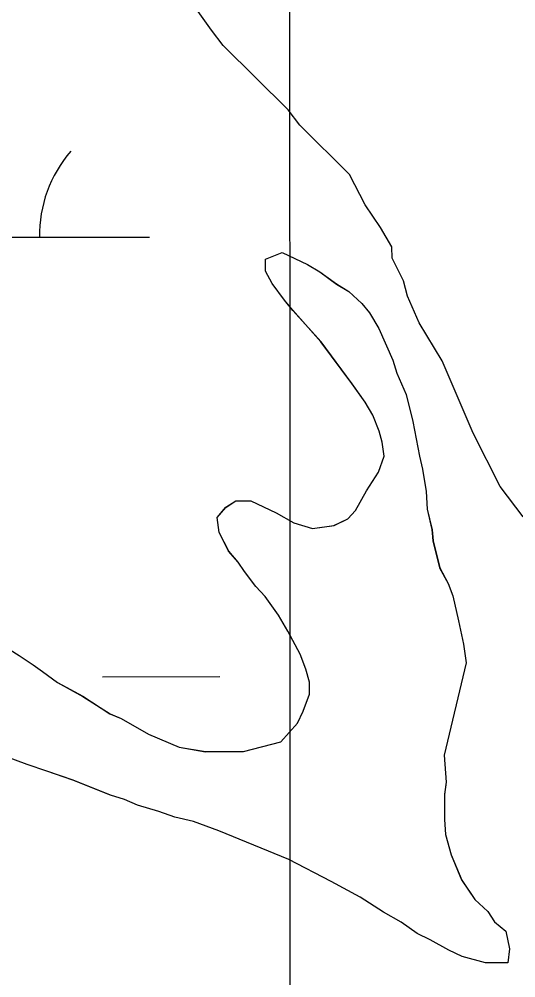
# Model space of a CAD drawing. Extents: x 3279314 to 3317160, y 734079 to 759431.
# Drawn here: x 3296499.6 to 3296635.1, y 743296.4 to 743558.3 of the extents above; entities that cross this region are included whole.
import ezdxf

# ---------------------------------------------------------------- set-up
doc = ezdxf.new("R2010")
doc.units = 0
for name, color, linetype in [('V-GRID-MAJR', 7, 'Continuous'), ('V-SITE-VEGE', 7, 'Continuous'), ('V-WETL-SWMP', 7, 'Continuous')]:
    doc.layers.add(name, color=color, linetype=linetype)

msp = doc.modelspace()

# ---------------------------------------------------------------- linework, layer by layer
at = {"layer": 'V-GRID-MAJR'}
msp.add_spline([(3296575.29, 739462.57), (3296572.65, 745521.02), (3296570, 751582.85), (3296567.36, 757644.71), (3296567.36, 757648.05)], degree=3, dxfattribs=at)
at = {"layer": 'V-SITE-VEGE'}
for p, q in [((3296552.07, 743555.32), (3296544.72, 743565.71)), ((3296555.21, 743551.17), (3296552.07, 743555.32)), ((3296573.01, 743533.54), (3296555.21, 743551.17)), ((3296576.16, 743529.39), (3296573.01, 743533.54)), ((3296589.77, 743515.91), (3296576.16, 743529.39)), ((3296593.98, 743507.59), (3296589.77, 743515.91)), ((3296598.18, 743501.36), (3296593.98, 743507.59)), ((3296601.33, 743496.16), (3296598.18, 743501.36)), ((3296601.34, 743493.04), (3296601.33, 743496.16)), ((3296566.82, 743492.76), (3296571.39, 743494.56)), ((3296566.83, 743489.45), (3296566.82, 743492.76)), ((3296571.39, 743494.56), (3296578.29, 743491.28)), ((3296604.5, 743486.8), (3296601.34, 743493.04)), ((3296568.63, 743486.14), (3296566.83, 743489.45)), ((3296578.29, 743491.28), (3296581.61, 743489.26)), ((3296581.61, 743489.26), (3296586.21, 743485.97)), ((3296571.96, 743481.57), (3296568.63, 743486.14)), ((3296586.21, 743485.97), (3296589.53, 743483.95)), ((3296605.56, 743482.64), (3296604.5, 743486.8)), ((3296574.27, 743478.78), (3296571.96, 743481.57)), ((3296589.53, 743483.95), (3296593.11, 743480.66)), ((3296608.72, 743475.36), (3296605.56, 743482.64)), ((3296593.11, 743480.66), (3296595.16, 743478.12)), ((3296581.95, 743470.16), (3296574.27, 743478.78)), ((3296595.16, 743478.12), (3296597.73, 743473.8)), ((3296597.73, 743473.8), (3296601.59, 743465.16)), ((3296615.02, 743464.97), (3296608.72, 743475.36)), ((3296590.41, 743458.74), (3296581.95, 743470.16)), ((3296601.59, 743465.16), (3296602.62, 743461.6)), ((3296623.45, 743445.21), (3296615.02, 743464.97)), ((3296602.62, 743461.6), (3296605.2, 743455.75)), ((3296594, 743453.66), (3296590.41, 743458.74)), ((3296605.2, 743455.75), (3296607.02, 743448.37)), ((3296596.06, 743450.1), (3296594, 743453.66)), ((3296597.86, 743445.78), (3296596.06, 743450.1)), ((3296607.02, 743448.37), (3296608.85, 743438.96)), ((3296598.64, 743442.73), (3296597.86, 743445.78)), ((3296630.82, 743430.65), (3296623.45, 743445.21)), ((3296599.17, 743438.91), (3296598.64, 743442.73)), ((3296597.66, 743434.57), (3296599.17, 743438.91)), ((3296608.85, 743438.96), (3296609.63, 743435.39)), ((3296594.37, 743429.46), (3296597.66, 743434.57)), ((3296609.63, 743435.39), (3296610.68, 743429.29)), ((3296591.34, 743424.1), (3296594.37, 743429.46)), ((3296610.68, 743429.29), (3296610.95, 743424.45)), ((3296637.11, 743422.35), (3296630.82, 743430.65)), ((3296555.94, 743424.95), (3296558.73, 743426.75)), ((3296558.73, 743426.75), (3296562.8, 743426.76)), ((3296562.8, 743426.76), (3296569.69, 743423.48)), ((3296553.65, 743422.14), (3296555.94, 743424.95)), ((3296589.31, 743421.8), (3296591.34, 743424.1)), ((3296610.95, 743424.45), (3296612.25, 743418.85)), ((3296554.18, 743418.06), (3296553.65, 743422.14)), ((3296569.69, 743423.48), (3296574.55, 743420.71)), ((3296585.5, 743420), (3296589.31, 743421.8)), ((3296574.55, 743420.71), (3296579.65, 743419.2)), ((3296579.65, 743419.2), (3296585.5, 743420)), ((3296612.25, 743418.85), (3296612.52, 743415.79)), ((3296556.75, 743412.98), (3296554.18, 743418.06)), ((3296612.52, 743415.79), (3296614.34, 743408.42)), ((3296559.32, 743409.94), (3296556.75, 743412.98)), ((3296561.11, 743407.4), (3296559.32, 743409.94)), ((3296614.34, 743408.42), (3296616.66, 743404.1)), ((3296564.19, 743403.34), (3296561.11, 743407.4)), ((3296566.75, 743400.55), (3296564.19, 743403.34)), ((3296616.66, 743404.1), (3296617.94, 743400.79)), ((3296570.34, 743395.47), (3296566.75, 743400.55)), ((3296617.94, 743400.79), (3296619.51, 743393.92)), ((3296572.91, 743391.15), (3296570.34, 743395.47)), ((3296619.51, 743393.92), (3296620.81, 743387.56)), ((3296576.25, 743384.8), (3296572.91, 743391.15)), ((3296620.81, 743387.56), (3296621.6, 743382.47)), ((3296577.79, 743380.73), (3296576.25, 743384.8)), ((3296499.58, 743384.43), (3296503.41, 743381.91)), ((3296621.6, 743382.47), (3296615.61, 743357.22)), ((3296503.41, 743381.91), (3296505.97, 743380.13)), ((3296505.97, 743380.13), (3296510.06, 743377.1)), ((3296578.83, 743377.17), (3296577.79, 743380.73)), ((3296510.06, 743377.1), (3296516.95, 743373.31)), ((3296578.85, 743373.86), (3296578.83, 743377.17)), ((3296516.95, 743373.31), (3296524.36, 743368.5)), ((3296577.09, 743369.27), (3296578.85, 743373.86)), ((3296575.57, 743365.95), (3296577.09, 743369.27)), ((3296524.36, 743368.5), (3296527.43, 743367.25)), ((3296527.43, 743367.25), (3296534.83, 743362.95)), ((3296571.01, 743360.83), (3296575.57, 743365.95)), ((3296501.76, 743354.64), (3296480.07, 743362.69)), ((3296534.83, 743362.95), (3296543.26, 743359.43)), ((3296543.26, 743359.43), (3296550.4, 743358.19)), ((3296560.84, 743358.24), (3296571.01, 743360.83)), ((3296550.4, 743358.19), (3296560.84, 743358.24)), ((3296615.61, 743357.22), (3296616.15, 743349.84)), ((3296507.12, 743352.88), (3296501.76, 743354.64)), ((3296514.26, 743350.37), (3296507.12, 743352.88)), ((3296524.47, 743346.34), (3296514.26, 743350.37)), ((3296616.15, 743349.84), (3296615.66, 743346.53)), ((3296528.3, 743345.09), (3296524.47, 743346.34)), ((3296615.66, 743346.53), (3296615.69, 743339.65)), ((3296531.87, 743343.58), (3296528.3, 743345.09)), ((3296537.74, 743341.82), (3296531.87, 743343.58)), ((3296542.07, 743340.32), (3296537.74, 743341.82)), ((3296547.17, 743339.06), (3296542.07, 743340.32)), ((3296554.06, 743336.55), (3296547.17, 743339.06)), ((3296615.69, 743339.65), (3296615.97, 743335.58)), ((3296573.21, 743328.75), (3296554.06, 743336.55)), ((3296615.97, 743335.58), (3296617.52, 743329.98)), ((3296617.52, 743329.98), (3296620.35, 743323.12)), ((3296584.7, 743322.69), (3296573.21, 743328.75)), ((3296592.61, 743318.4), (3296584.7, 743322.69)), ((3296620.35, 743323.12), (3296623.95, 743317.78)), ((3296599, 743314.35), (3296592.61, 743318.4)), ((3296623.95, 743317.78), (3296627.53, 743314.49)), ((3296603.86, 743311.57), (3296599, 743314.35)), ((3296627.53, 743314.49), (3296629.33, 743311.7)), ((3296608.2, 743308.54), (3296603.86, 743311.57)), ((3296629.33, 743311.7), (3296632.4, 743309.16)), ((3296632.4, 743309.16), (3296633.44, 743304.33)), ((3296611.77, 743306.77), (3296608.2, 743308.54)), ((3296616.88, 743303.99), (3296611.77, 743306.77)), ((3296620.46, 743302.23), (3296616.88, 743303.99)), ((3296633.44, 743304.33), (3296632.95, 743300.51)), ((3296626.83, 743300.48), (3296620.46, 743302.23)), ((3296632.95, 743300.51), (3296626.83, 743300.48))]:
    msp.add_line(p, q, dxfattribs=at)
at = {"layer": 'V-WETL-SWMP'}
for p, q in [((3296477.03, 743498.71), (3296535.11, 743498.74)), ((3296566.82, 743492.75), (3296571.4, 743494.55)), ((3296566.82, 743492.75), (3296571.4, 743494.55)), ((3296566.84, 743489.44), (3296566.82, 743492.75)), ((3296566.84, 743489.44), (3296566.82, 743492.75)), ((3296571.4, 743494.55), (3296578.29, 743491.27)), ((3296571.4, 743494.55), (3296578.29, 743491.27)), ((3296568.64, 743486.13), (3296566.84, 743489.44)), ((3296568.64, 743486.13), (3296566.84, 743489.44)), ((3296578.29, 743491.27), (3296581.61, 743489.25)), ((3296578.29, 743491.27), (3296581.61, 743489.25)), ((3296581.61, 743489.25), (3296586.21, 743485.96)), ((3296581.61, 743489.25), (3296586.21, 743485.96)), ((3296571.97, 743481.57), (3296568.64, 743486.13)), ((3296571.97, 743481.57), (3296568.64, 743486.13)), ((3296586.21, 743485.96), (3296589.53, 743483.94)), ((3296586.21, 743485.96), (3296589.53, 743483.94)), ((3296589.53, 743483.94), (3296593.12, 743480.65)), ((3296589.53, 743483.94), (3296593.12, 743480.65)), ((3296574.28, 743478.77), (3296571.97, 743481.57)), ((3296574.28, 743478.77), (3296571.97, 743481.57)), ((3296593.12, 743480.65), (3296595.17, 743478.11)), ((3296593.12, 743480.65), (3296595.17, 743478.11)), ((3296581.96, 743470.15), (3296574.28, 743478.77)), ((3296581.96, 743470.15), (3296574.28, 743478.77)), ((3296595.17, 743478.11), (3296597.73, 743473.79)), ((3296595.17, 743478.11), (3296597.73, 743473.79)), ((3296597.73, 743473.79), (3296601.6, 743465.15)), ((3296597.73, 743473.79), (3296601.6, 743465.15)), ((3296590.42, 743458.73), (3296581.96, 743470.15)), ((3296590.42, 743458.73), (3296581.96, 743470.15)), ((3296601.6, 743465.15), (3296602.63, 743461.59)), ((3296601.6, 743465.15), (3296602.63, 743461.59)), ((3296602.63, 743461.59), (3296605.21, 743455.74)), ((3296602.63, 743461.59), (3296605.21, 743455.74)), ((3296594.01, 743453.65), (3296590.42, 743458.73)), ((3296594.01, 743453.65), (3296590.42, 743458.73)), ((3296605.21, 743455.74), (3296607.03, 743448.37)), ((3296605.21, 743455.74), (3296607.03, 743448.37)), ((3296596.06, 743450.1), (3296594.01, 743453.65)), ((3296596.06, 743450.1), (3296594.01, 743453.65)), ((3296597.87, 743445.78), (3296596.06, 743450.1)), ((3296597.87, 743445.78), (3296596.06, 743450.1)), ((3296607.03, 743448.37), (3296608.85, 743438.95)), ((3296607.03, 743448.37), (3296608.85, 743438.95)), ((3296598.65, 743442.72), (3296597.87, 743445.78)), ((3296598.65, 743442.72), (3296597.87, 743445.78)), ((3296599.17, 743438.9), (3296598.65, 743442.72)), ((3296599.17, 743438.9), (3296598.65, 743442.72)), ((3296597.67, 743434.57), (3296599.17, 743438.9)), ((3296597.67, 743434.57), (3296599.17, 743438.9)), ((3296608.85, 743438.95), (3296609.63, 743435.39)), ((3296608.85, 743438.95), (3296609.63, 743435.39)), ((3296594.38, 743429.46), (3296597.67, 743434.57)), ((3296594.38, 743429.46), (3296597.67, 743434.57)), ((3296609.63, 743435.39), (3296610.68, 743429.28)), ((3296609.63, 743435.39), (3296610.68, 743429.28)), ((3296591.35, 743424.09), (3296594.38, 743429.46)), ((3296591.35, 743424.09), (3296594.38, 743429.46)), ((3296610.68, 743429.28), (3296610.96, 743424.44)), ((3296610.68, 743429.28), (3296610.96, 743424.44)), ((3296555.94, 743424.94), (3296558.73, 743426.74)), ((3296555.94, 743424.94), (3296558.73, 743426.74)), ((3296558.73, 743426.74), (3296562.81, 743426.76)), ((3296558.73, 743426.74), (3296562.81, 743426.76)), ((3296562.81, 743426.76), (3296569.7, 743423.48)), ((3296562.81, 743426.76), (3296569.7, 743423.48)), ((3296553.66, 743422.13), (3296555.94, 743424.94)), ((3296553.66, 743422.13), (3296555.94, 743424.94)), ((3296589.32, 743421.79), (3296591.35, 743424.09)), ((3296589.32, 743421.79), (3296591.35, 743424.09)), ((3296610.96, 743424.44), (3296612.26, 743418.84)), ((3296610.96, 743424.44), (3296612.26, 743418.84)), ((3296554.19, 743418.06), (3296553.66, 743422.13)), ((3296554.19, 743418.06), (3296553.66, 743422.13)), ((3296569.7, 743423.48), (3296574.55, 743420.7)), ((3296569.7, 743423.48), (3296574.55, 743420.7)), ((3296585.51, 743419.99), (3296589.32, 743421.79)), ((3296585.51, 743419.99), (3296589.32, 743421.79)), ((3296574.55, 743420.7), (3296579.66, 743419.2)), ((3296574.55, 743420.7), (3296579.66, 743419.2)), ((3296579.66, 743419.2), (3296585.51, 743419.99)), ((3296579.66, 743419.2), (3296585.51, 743419.99)), ((3296612.26, 743418.84), (3296612.53, 743415.79)), ((3296612.26, 743418.84), (3296612.53, 743415.79)), ((3296556.76, 743412.97), (3296554.19, 743418.06)), ((3296556.76, 743412.97), (3296554.19, 743418.06)), ((3296612.53, 743415.79), (3296614.35, 743408.41)), ((3296612.53, 743415.79), (3296614.35, 743408.41)), ((3296559.32, 743409.93), (3296556.76, 743412.97)), ((3296559.32, 743409.93), (3296556.76, 743412.97)), ((3296561.12, 743407.39), (3296559.32, 743409.93)), ((3296561.12, 743407.39), (3296559.32, 743409.93)), ((3296614.35, 743408.41), (3296616.66, 743404.09)), ((3296614.35, 743408.41), (3296616.66, 743404.09)), ((3296564.19, 743403.33), (3296561.12, 743407.39)), ((3296564.19, 743403.33), (3296561.12, 743407.39)), ((3296566.75, 743400.54), (3296564.19, 743403.33)), ((3296566.75, 743400.54), (3296564.19, 743403.33)), ((3296616.66, 743404.09), (3296617.95, 743400.79)), ((3296616.66, 743404.09), (3296617.95, 743400.79)), ((3296570.34, 743395.46), (3296566.75, 743400.54)), ((3296570.34, 743395.46), (3296566.75, 743400.54)), ((3296617.95, 743400.79), (3296619.51, 743393.92)), ((3296617.95, 743400.79), (3296619.51, 743393.92)), ((3296572.91, 743391.15), (3296570.34, 743395.46)), ((3296572.91, 743391.15), (3296570.34, 743395.46)), ((3296619.51, 743393.92), (3296620.82, 743387.55)), ((3296619.51, 743393.92), (3296620.82, 743387.55)), ((3296576.25, 743384.79), (3296572.91, 743391.15)), ((3296576.25, 743384.79), (3296572.91, 743391.15)), ((3296491.15, 743389.73), (3296499.59, 743384.43)), ((3296491.15, 743389.73), (3296499.59, 743384.43)), ((3296620.82, 743387.55), (3296621.6, 743382.46)), ((3296620.82, 743387.55), (3296621.6, 743382.46)), ((3296577.8, 743380.73), (3296576.25, 743384.79)), ((3296577.8, 743380.73), (3296576.25, 743384.79)), ((3296499.59, 743384.43), (3296503.42, 743381.9)), ((3296499.59, 743384.43), (3296503.42, 743381.9)), ((3296621.6, 743382.46), (3296615.61, 743357.22)), ((3296621.6, 743382.46), (3296615.61, 743357.22)), ((3296503.42, 743381.9), (3296505.97, 743380.13)), ((3296503.42, 743381.9), (3296505.97, 743380.13)), ((3296505.97, 743380.13), (3296510.06, 743377.09)), ((3296505.97, 743380.13), (3296510.06, 743377.09)), ((3296578.84, 743377.16), (3296577.8, 743380.73)), ((3296578.84, 743377.16), (3296577.8, 743380.73)), ((3296510.06, 743377.09), (3296516.96, 743373.3)), ((3296510.06, 743377.09), (3296516.96, 743373.3)), ((3296522.33, 743378.66), (3296554.33, 743378.68)), ((3296578.85, 743373.85), (3296578.84, 743377.16)), ((3296578.85, 743373.85), (3296578.84, 743377.16)), ((3296516.96, 743373.3), (3296524.37, 743368.5)), ((3296516.96, 743373.3), (3296524.37, 743368.5)), ((3296577.09, 743369.26), (3296578.85, 743373.85)), ((3296577.09, 743369.26), (3296578.85, 743373.85)), ((3296575.58, 743365.94), (3296577.09, 743369.26)), ((3296575.58, 743365.94), (3296577.09, 743369.26)), ((3296524.37, 743368.5), (3296527.43, 743367.24)), ((3296524.37, 743368.5), (3296527.43, 743367.24)), ((3296527.43, 743367.24), (3296534.84, 743362.94)), ((3296527.43, 743367.24), (3296534.84, 743362.94)), ((3296571.02, 743360.83), (3296575.58, 743365.94)), ((3296571.02, 743360.83), (3296575.58, 743365.94)), ((3296501.77, 743354.64), (3296480.08, 743362.68)), ((3296501.77, 743354.64), (3296480.08, 743362.68)), ((3296534.84, 743362.94), (3296543.26, 743359.42)), ((3296534.84, 743362.94), (3296543.26, 743359.42)), ((3296543.26, 743359.42), (3296550.4, 743358.18)), ((3296543.26, 743359.42), (3296550.4, 743358.18)), ((3296560.84, 743358.23), (3296571.02, 743360.83)), ((3296560.84, 743358.23), (3296571.02, 743360.83)), ((3296550.4, 743358.18), (3296560.84, 743358.23)), ((3296550.4, 743358.18), (3296560.84, 743358.23)), ((3296615.61, 743357.22), (3296616.16, 743349.83)), ((3296615.61, 743357.22), (3296616.16, 743349.83)), ((3296507.12, 743352.88), (3296501.77, 743354.64)), ((3296507.12, 743352.88), (3296501.77, 743354.64)), ((3296514.27, 743350.37), (3296507.12, 743352.88)), ((3296514.27, 743350.37), (3296507.12, 743352.88)), ((3296524.48, 743346.34), (3296514.27, 743350.37)), ((3296524.48, 743346.34), (3296514.27, 743350.37)), ((3296616.16, 743349.83), (3296615.66, 743346.52)), ((3296616.16, 743349.83), (3296615.66, 743346.52)), ((3296528.3, 743345.08), (3296524.48, 743346.34)), ((3296528.3, 743345.08), (3296524.48, 743346.34)), ((3296615.66, 743346.52), (3296615.7, 743339.64)), ((3296615.66, 743346.52), (3296615.7, 743339.64)), ((3296531.88, 743343.57), (3296528.3, 743345.08)), ((3296531.88, 743343.57), (3296528.3, 743345.08)), ((3296537.74, 743341.82), (3296531.88, 743343.57)), ((3296537.74, 743341.82), (3296531.88, 743343.57)), ((3296542.08, 743340.31), (3296537.74, 743341.82)), ((3296542.08, 743340.31), (3296537.74, 743341.82)), ((3296547.18, 743339.06), (3296542.08, 743340.31)), ((3296547.18, 743339.06), (3296542.08, 743340.31)), ((3296554.07, 743336.55), (3296547.18, 743339.06)), ((3296554.07, 743336.55), (3296547.18, 743339.06)), ((3296615.7, 743339.64), (3296615.97, 743335.57)), ((3296615.7, 743339.64), (3296615.97, 743335.57)), ((3296573.21, 743328.74), (3296554.07, 743336.55)), ((3296573.21, 743328.74), (3296554.07, 743336.55)), ((3296615.97, 743335.57), (3296617.52, 743329.97)), ((3296615.97, 743335.57), (3296617.52, 743329.97)), ((3296617.52, 743329.97), (3296620.36, 743323.11)), ((3296617.52, 743329.97), (3296620.36, 743323.11)), ((3296584.7, 743322.68), (3296573.21, 743328.74)), ((3296584.7, 743322.68), (3296573.21, 743328.74)), ((3296592.62, 743318.39), (3296584.7, 743322.68)), ((3296592.62, 743318.39), (3296584.7, 743322.68)), ((3296620.36, 743323.11), (3296623.95, 743317.78)), ((3296620.36, 743323.11), (3296623.95, 743317.78)), ((3296599.01, 743314.35), (3296592.62, 743318.39)), ((3296599.01, 743314.35), (3296592.62, 743318.39)), ((3296623.95, 743317.78), (3296627.53, 743314.48)), ((3296623.95, 743317.78), (3296627.53, 743314.48)), ((3296603.86, 743311.57), (3296599.01, 743314.35)), ((3296603.86, 743311.57), (3296599.01, 743314.35)), ((3296627.53, 743314.48), (3296629.33, 743311.69)), ((3296627.53, 743314.48), (3296629.33, 743311.69)), ((3296608.2, 743308.53), (3296603.86, 743311.57)), ((3296608.2, 743308.53), (3296603.86, 743311.57)), ((3296629.33, 743311.69), (3296632.4, 743309.16)), ((3296629.33, 743311.69), (3296632.4, 743309.16)), ((3296632.4, 743309.16), (3296633.44, 743304.32)), ((3296632.4, 743309.16), (3296633.44, 743304.32)), ((3296611.78, 743306.77), (3296608.2, 743308.53)), ((3296611.78, 743306.77), (3296608.2, 743308.53)), ((3296616.89, 743303.99), (3296611.78, 743306.77)), ((3296616.89, 743303.99), (3296611.78, 743306.77)), ((3296620.46, 743302.22), (3296616.89, 743303.99)), ((3296620.46, 743302.22), (3296616.89, 743303.99)), ((3296633.44, 743304.32), (3296632.95, 743300.5)), ((3296633.44, 743304.32), (3296632.95, 743300.5)), ((3296626.84, 743300.47), (3296620.46, 743302.22)), ((3296626.84, 743300.47), (3296620.46, 743302.22)), ((3296632.95, 743300.5), (3296626.84, 743300.47)), ((3296632.95, 743300.5), (3296626.84, 743300.47))]:
    msp.add_line(p, q, dxfattribs=at)
msp.add_arc((3296540.35, 743499.22), 35.25, 139.2573, 180.801, dxfattribs=at)

doc.saveas('drawing.dxf')
